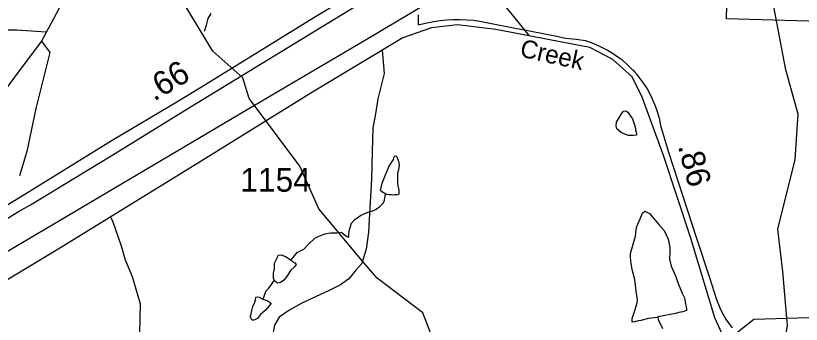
# Model space of a CAD drawing. Extents: x 2001466 to 2224147, y 644118 to 847247.
# Drawn here: x 2030071 to 2034218, y 703172 to 704801 of the extents above; entities that cross this region are included whole.
import ezdxf

# ---------------------------------------------------------------- set-up
doc = ezdxf.new("R2010")
doc.units = 0
for name, color, linetype in [('Exist Boundary Political City Limit New', 7, 'Continuous'), ('Exist Hydrographic Creek Single Shore', 7, 'Continuous'), ('Exist Hydrographic Misc Water Feature', 7, 'Continuous'), ('Exist Road Non-System Type 51', 7, 'Continuous'), ('Exist Road Primary US Divided Attributed', 7, 'Continuous'), ('Exist Road Primary US Mileage Hundredths English Label', 7, 'Continuous'), ('Exist Road Secondary Mileage Hundredths English Label', 7, 'Continuous'), ('Exist Road Secondary Type 51 Attributed', 7, 'Continuous'), ('Exist Road Secondary Type 51 Label', 7, 'Continuous'), ('Exist Road Secondary Type 51 Number Label', 7, 'Continuous'), ('Exist Utilities Electrical Transmission Line', 7, 'Continuous'), ('Map Preparation Boundary City Limit Buffer Line', 7, 'Continuous')]:
    doc.layers.add(name, color=color, linetype=linetype)

msp = doc.modelspace()

# ---------------------------------------------------------------- linework, layer by layer
at = {"layer": 'Exist Boundary Political City Limit New'}
for points in [[(2036098.5, 704719.5), (2033823.9, 704784.9), (2033831, 705063.5)], [(2032195.6, 704805.6), (2032195.1, 704752.8), (2032241.2, 704763.5), (2032261.5, 704767.4), (2032276, 704770.2), (2032311, 704775.4), (2032346, 704778.9), (2032381.1, 704780.7), (2032416.4, 704780.9), (2032451.8, 704779.4), (2032486.9, 704776.3), (2032521.8, 704771.5)], [(2032521.8, 704771.5), (2032555.8, 704765.2), (2032716.4, 704733.8), (2032729.1, 704731.8), (2032927.1, 704693), (2032973.8, 704682.2), (2033029.9, 704676.9), (2033078.6, 704669.2), (2033118.5, 704655.4), (2033157.2, 704638.8), (2033194.9, 704619.3), (2033197.8, 704617.6), (2033230.8, 704597.1), (2033231.8, 704596.4), (2033264.8, 704572.4), (2033295.2, 704546.6), (2033297.1, 704545.1), (2033309.6, 704532.9), (2033327.4, 704515.6), (2033328.5, 704514.4), (2033355.2, 704483.9), (2033364.5, 704471.6), (2033380.8, 704450.3), (2033403.8, 704414.9), (2033423.8, 704377.7), (2033440.6, 704340.5), (2033441.2, 704339), (2033455.8, 704299.7), (2033467.2, 704259.1), (2033475.4, 704220.8), (2033517.8, 704079.6), (2033665.8, 703627), (2033732.9, 703418.6), (2033771.5, 703303.6), (2033781.1, 703275.8), (2033792.4, 703249.6), (2033805.1, 703224.2), (2033819.8, 703199.6), (2033835.8, 703176.2), (2033853.4, 703153.8)]]:
    msp.add_lwpolyline(points, dxfattribs=at)
at = {"layer": 'Exist Hydrographic Creek Single Shore'}
for points in [[(2034142.3, 703203.7), (2034120.6, 703449.8), (2034094.5, 703673.4), (2034186.6, 704042.3), (2034202.6, 704281.5), (2034136.6, 704515.7), (2033994.7, 705266.7), (2034018.7, 705440.1), (2034102.5, 705599.2), (2034060.7, 705859.2), (2034063.7, 705988.3)], [(2033955.4, 701890.9), (2034070.5, 702200.7), (2034079.6, 702515.5), (2034037.5, 702624.7), (2034053.5, 702857.3), (2034115.6, 702978.8), (2034145.6, 703167.1), (2034142.3, 703203.7)]]:
    msp.add_lwpolyline(points, dxfattribs=at)
at = {"layer": 'Exist Hydrographic Misc Water Feature'}
for points in [[(2031331.4, 704326.2), (2031303.6, 704363.4), (2031270.5, 704472.5), (2031111.6, 704613.4), (2030919.7, 704932.4), (2030852.6, 705179.8), (2030852.6, 705672), (2030927.7, 706297.1), (2030968.7, 706414.4), (2031226.7, 706779.9)], [(2031066.5, 704718.7), (2031078.6, 704750.7), (2031086.6, 704786.7), (2031102.4, 704812.7)], [(2031902.2, 703505.7), (2031670.6, 703781.9), (2031570.5, 704007), (2031331.4, 704326.2)], [(2033332.5, 704240.2), (2033338.5, 704224.1), (2033342.6, 704206.2), (2033342.6, 704198.1), (2033346.5, 704188.2), (2033348.5, 704176.2), (2033348.5, 704170.2), (2033332.5, 704168.2), (2033306.5, 704168.1), (2033290.5, 704174.1), (2033266.5, 704184.1), (2033244.6, 704204.1), (2033242.5, 704210.1), (2033240.7, 704220.1), (2033242.5, 704238.1), (2033252.6, 704256), (2033268.4, 704282.1), (2033280.5, 704296.1), (2033292.6, 704298.1), (2033302.4, 704292.1), (2033308.6, 704284.1), (2033316.6, 704270.1), (2033326.6, 704256.2), (2033332.5, 704240.2)], [(2032022.9, 703861.4), (2032008.9, 703867.4), (2031997, 703877.4), (2031998.9, 703887.4), (2032005, 703917.4), (2032022.9, 703961.4), (2032040.9, 704003.4), (2032054.9, 704025.4), (2032064.9, 704041.4), (2032068.8, 704055.4), (2032072.9, 704059.4), (2032076.8, 704061.4), (2032082.8, 704055.4), (2032090.8, 704033.4), (2032094.9, 704013.4), (2032090.8, 703987.4), (2032086.9, 703969.4), (2032086.9, 703941.4), (2032087.1, 703921.4), (2032088.9, 703899.5), (2032091, 703891.4), (2032093, 703877.5), (2032093, 703859.4), (2032085, 703855.4), (2032072.9, 703855.5), (2032067, 703853.4), (2032054.9, 703855.4), (2032043, 703855.4), (2032029, 703857.4), (2032022.9, 703861.4)], [(2031829.1, 703631.4), (2031829.1, 703643.3), (2031831.2, 703665.3), (2031837.1, 703683.3), (2031843, 703705.3), (2031861.1, 703725.4), (2031891, 703745.4), (2031929, 703763.4), (2031961, 703773.4), (2031973.1, 703779.4), (2031992.9, 703793.4), (2032003, 703803.4), (2032013, 703813.4), (2032016.9, 703827.4), (2032021, 703847.4), (2032022.9, 703861.4)], [(2033461.1, 703210.4), (2033457, 703208.4), (2033411.1, 703202.3), (2033371.1, 703192.3), (2033349.2, 703188.3), (2033337.3, 703184.3), (2033325.2, 703182.3), (2033325, 703202.3), (2033339.1, 703244.3), (2033351, 703284.3), (2033353.1, 703302.3), (2033347.1, 703346.3), (2033338.9, 703408.3), (2033327, 703454.2), (2033320.9, 703490.2), (2033317, 703526.3), (2033317, 703546.3), (2033327, 703582.2), (2033342.8, 703636.3), (2033346.9, 703670.3), (2033350.8, 703688.3), (2033366.8, 703728.2), (2033380.7, 703758.2), (2033392.8, 703768.3), (2033398.8, 703766.3), (2033416.8, 703756.2), (2033436.9, 703734.3), (2033466.9, 703698.3), (2033494.7, 703666.4), (2033514.8, 703620.4), (2033524.9, 703576.4), (2033524.9, 703558.4), (2033522.8, 703516.4), (2033531, 703478.4), (2033555, 703428.4), (2033569, 703386.4), (2033589.1, 703336.4), (2033601, 703312.4), (2033607.1, 703280.5), (2033611, 703266.5), (2033613.1, 703252.5), (2033613.1, 703244.4), (2033593, 703238.4), (2033571, 703234.4), (2033555, 703228.4), (2033461.1, 703210.4)], [(2031523.2, 703511.1), (2031535.3, 703525.1), (2031557.2, 703551.2), (2031591.2, 703569.2), (2031615.2, 703593.2), (2031649.3, 703627.2), (2031667.1, 703635.2), (2031703, 703649.3), (2031733.1, 703655.3), (2031767.2, 703655.3), (2031791.2, 703657.3)], [(2031791.2, 703657.3), (2031805.1, 703645.3), (2031819.1, 703635.3), (2031829.1, 703631.4)], [(2031435.4, 703405.1), (2031431.3, 703415.1), (2031431.3, 703441.1), (2031437.3, 703465.2), (2031437.3, 703485.1), (2031437.3, 703495.1), (2031451.2, 703523.1), (2031457.1, 703537.1), (2031471.3, 703539.1), (2031495.3, 703529.1), (2031515.2, 703517.1), (2031523.2, 703511.1)], [(2031523.2, 703511.1), (2031533.2, 703503.1), (2031545.1, 703497.1), (2031551.3, 703487.2), (2031543.3, 703475.2), (2031521.1, 703455.2), (2031505.3, 703429.2), (2031487.3, 703407.2), (2031477.2, 703397.1), (2031469.2, 703393.1), (2031455.3, 703389.1), (2031449.3, 703391.1), (2031437.3, 703401.1), (2031435.4, 703405.1)], [(2032426.2, 702943.7), (2032270.6, 703100.3), (2032220.5, 703232.5), (2031978.6, 703414.7), (2031902.2, 703505.7)], [(2031375.3, 703305.1), (2031379.2, 703309.1), (2031385.4, 703331.1), (2031393.4, 703349.1), (2031407.3, 703363.1), (2031415.3, 703375.1), (2031421.3, 703381.1), (2031431.3, 703397.1), (2031435.4, 703405.1)], [(2031375.3, 703305.1), (2031401.4, 703295.1), (2031419.4, 703281.2), (2031409.4, 703269.1), (2031387.4, 703245.1), (2031363.4, 703223.1), (2031347.4, 703203.1), (2031337.4, 703197.1), (2031327.5, 703193.1), (2031321.4, 703193.1), (2031313.4, 703201.1), (2031309.5, 703213), (2031317.5, 703245.1), (2031323.4, 703265.1), (2031333.3, 703289.1), (2031337.4, 703301.1), (2031339.2, 703315.1), (2031345.4, 703317.1), (2031355.2, 703315.1), (2031371.2, 703307.1), (2031375.3, 703305.1)], [(2033461.1, 703210.4), (2033463.2, 703196.4), (2033485.1, 703150.4)]]:
    msp.add_lwpolyline(points, dxfattribs=at)
at = {"layer": 'Exist Road Non-System Type 51'}
for points in [[(2032783.8, 704693.7), (2032671, 704833.3), (2032612.2, 704908.2), (2032558.8, 704966.9), (2032521.4, 705031.1)], [(2030232, 704713.4), (2030077.2, 704724.9), (2029917.3, 704724.9), (2029834.2, 704712.1), (2029667.9, 704654.5)], [(2030206.5, 704666.4), (2030251.6, 704605.7), (2030176.8, 704310.5), (2030129.8, 704083.8), (2030091.3, 703955.5)], [(2032005.9, 704618), (2032015.3, 704495.7), (2031983.4, 704361.7), (2031969.4, 704283.6), (2031955.4, 704207.7), (2031953.5, 704083.7), (2031949.5, 703937.6), (2031941.6, 703815.7), (2031937.6, 703725.6), (2031933.6, 703657.7), (2031921.8, 703568.5), (2031902.2, 703505.7)], [(2030571.7, 703739.1), (2030583.7, 703712.6), (2030627.9, 703585.6), (2030648.1, 703511.9), (2030684.9, 703423.5), (2030703.6, 703364.7), (2030727.3, 703279.9), (2030721.7, 703055.3), (2030718.1, 702753.7)], [(2031902.2, 703505.7), (2031898.3, 703493.1), (2031865.7, 703457.7), (2031829.8, 703411.6), (2031785.7, 703379.7), (2031725.7, 703349.5), (2031653.7, 703317.6), (2031581.8, 703283.4), (2031511.8, 703245.4), (2031461.8, 703209.5), (2031437.8, 703167.3), (2031423.8, 703101.4), (2031421.9, 703017.5), (2031425.8, 702933.4), (2031420.3, 702854.1)]]:
    msp.add_lwpolyline(points, dxfattribs=at)
at = {"layer": 'Exist Road Primary US Divided Attributed'}
for points in [[(2041784.9, 710974.4), (2041006, 710501), (2040140.8, 709965.7), (2039916.7, 709831.1), (2038483.2, 708953.9), (2037738.9, 708505.5), (2036370, 707671.6), (2036064.1, 707484), (2035363, 707054.6), (2035033.2, 706856.6), (2034526.8, 706546.5), (2034180.4, 706335.9), (2034078.5, 706273.7), (2033238.1, 705771.9), (2032325.9, 705207.3), (2032006.9, 705009.2), (2031643.9, 704789.8), (2031075.2, 704437.4), (2030930, 704350.5), (2030580.5, 704141.3), (2030096.2, 703843.4), (2029941.4, 703750), (2029697.3, 703597.2), (2029594.3, 703535.4)], [(2029890.3, 703646.9), (2030084.6, 703766.7), (2030148.3, 703802.5), (2030605.7, 704080.8), (2030988.3, 704315.8), (2031682.6, 704740), (2032045, 704961.9), (2032346.1, 705143.5), (2033300.8, 705732.8), (2033980.2, 706145.7), (2034197.5, 706277.3), (2034581.6, 706511.5), (2035075.6, 706809.9), (2035370.1, 706988.2), (2036119.8, 707449.3), (2036415.2, 707626.4), (2037936.4, 708557.7), (2038517.7, 708914.7), (2039676.5, 709614.4), (2039953.3, 709782.7), (2040140.8, 709896.9), (2040858.9, 710340.3), (2041112, 710494.2), (2041820.6, 710921.9)]]:
    msp.add_lwpolyline(points, dxfattribs=at)
at = {"layer": 'Exist Road Secondary Type 51 Attributed'}
for points in [[(2031405.1, 707321.5), (2031343.3, 707160.3), (2031243.9, 706998.2), (2031057.3, 706731.6), (2030923.3, 706533.6), (2030776.9, 706306.1), (2030691.5, 706148.8), (2030659.6, 706030.7), (2030624.5, 705887), (2030573.1, 705679.4), (2030476.5, 705351.4), (2030408.3, 705119.1), (2030297.4, 704834.1), (2030206.5, 704666.4), (2030077.7, 704495.6), (2029861.5, 704203.4), (2029770.3, 704059.9), (2029737.1, 703995.5), (2029701.6, 703913.1), (2029656.2, 703775.5), (2029626.8, 703663.1), (2029594.3, 703535.4)], [(2034115.6, 702978.8), (2034085.2, 702983.6), (2033892.3, 703062), (2033798.4, 703125.4), (2033762, 703206.7), (2033633.2, 703631.4), (2033488.6, 704068.7), (2033378.8, 704370.8), (2033326, 704478.6), (2033222.5, 704569.4), (2033102.2, 704632.8), (2032605, 704727.9), (2032402.3, 704753.2), (2032265.1, 704736.3), (2032115.2, 704683.5), (2031628.5, 704392), (2031050.1, 704032.8), (2030320.6, 703584.9), (2029786.5, 703261.6), (2029509.4, 703114.8)]]:
    msp.add_lwpolyline(points, dxfattribs=at)
at = {"layer": 'Exist Utilities Electrical Transmission Line'}
for p, q in [((2031331.4, 704326.2), (2029461.4, 703222.3)), ((2034142.3, 703203.7), (2035631.2, 703249.5))]:
    msp.add_line(p, q, dxfattribs=at)
for points in [[(2032472.7, 705003.5), (2031929.1, 704679.1), (2031331.4, 704326.2)], [(2033832.4, 703091.4), (2033968.4, 703198.4), (2034142.3, 703203.7)]]:
    msp.add_lwpolyline(points, dxfattribs=at)
at = {"layer": 'Map Preparation Boundary City Limit Buffer Line'}
for points in [[(2036098.5, 704719.5), (2033823.9, 704784.9), (2033831, 705063.5)], [(2032195.6, 704805.6), (2032195.1, 704752.8), (2032241.2, 704763.5), (2032261.5, 704767.4), (2032276, 704770.2), (2032311, 704775.4), (2032346, 704778.9), (2032381.1, 704780.7), (2032416.4, 704780.9), (2032451.8, 704779.4), (2032486.9, 704776.3), (2032521.8, 704771.5)], [(2032521.8, 704771.5), (2032555.8, 704765.2), (2032716.4, 704733.8), (2032729.1, 704731.8), (2032927.1, 704693), (2032973.8, 704682.2), (2033029.9, 704676.9), (2033078.6, 704669.2), (2033118.5, 704655.4), (2033157.2, 704638.8), (2033194.9, 704619.3), (2033197.8, 704617.6), (2033230.8, 704597.1), (2033231.8, 704596.4), (2033264.8, 704572.4), (2033295.2, 704546.6), (2033297.1, 704545.1), (2033309.6, 704532.9), (2033327.4, 704515.6), (2033328.5, 704514.4), (2033355.2, 704483.9), (2033364.5, 704471.6), (2033380.8, 704450.3), (2033403.8, 704414.9), (2033423.8, 704377.7), (2033440.6, 704340.5), (2033441.2, 704339), (2033455.8, 704299.7), (2033467.2, 704259.1), (2033475.4, 704220.8), (2033517.8, 704079.6), (2033665.8, 703627), (2033732.9, 703418.6), (2033771.5, 703303.6), (2033781.1, 703275.8), (2033792.4, 703249.6), (2033805.1, 703224.2), (2033819.8, 703199.6), (2033835.8, 703176.2), (2033853.4, 703153.8)]]:
    msp.add_lwpolyline(points, dxfattribs=at)

# ---------------------------------------------------------------- texts
at = {"layer": 'Exist Road Primary US Mileage Hundredths English Label'}
msp.add_text('.66', height=125, rotation=30.8769, dxfattribs=at).set_placement((2030801.2, 704346.3))
at = {"layer": 'Exist Road Secondary Mileage Hundredths English Label'}
msp.add_text('.86', height=125, rotation=284.6817, dxfattribs=at).set_placement((2033566.2, 704112.5))
at = {"layer": 'Exist Road Secondary Type 51 Label'}
msp.add_text('Creek', height=95, rotation=347.5688, dxfattribs=at).set_placement((2032728, 704586.1))
at = {"layer": 'Exist Road Secondary Type 51 Number Label'}
msp.add_text('1154', height=125, dxfattribs=at).set_placement((2031256.8, 703871.9))

doc.saveas('drawing.dxf')
